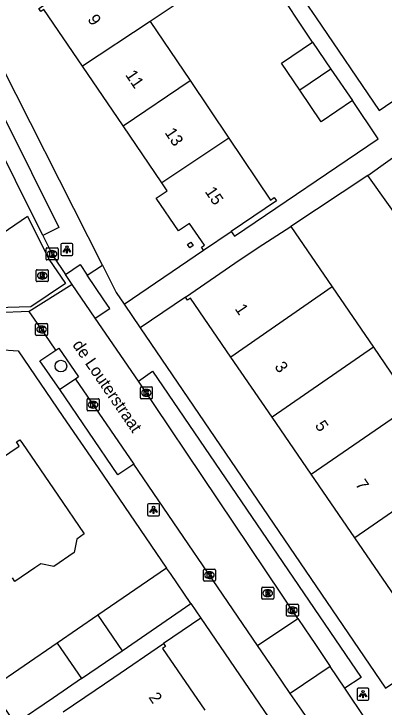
# Model space of a CAD drawing. Extents: x 157466 to 158888, y 383063 to 384677.
# Drawn here: x 158125.8 to 158156.7, y 383401 to 383459 of the extents above; entities that cross this region are included whole.
import ezdxf

# ---------------------------------------------------------------- set-up
doc = ezdxf.new("R2010")
doc.units = 0
for name, color, linetype in [('IMGEO_Boom', 7, 'Continuous'), ('IMGEO_Kolk', 7, 'Continuous'), ('IMGEO_Lichtpunt', 7, 'Continuous'), ('IMGEO_Openbare_ruimte_label', 7, 'Continuous'), ('IMGEO_Pand', 7, 'Continuous'), ('IMGEO_Pand_nummerreeks', 7, 'Continuous'), ('IMGEO_Parkeervlak_open', 7, 'Continuous'), ('IMGEO_Rijbaan_lokaal_open', 7, 'Continuous'), ('IMGEO_Rioolput', 7, 'Continuous'), ('IMGEO_Voetpad_open', 7, 'Continuous')]:
    doc.layers.add(name, color=color, linetype=linetype)

msp = doc.modelspace()

# ---------------------------------------------------------------- linework, layer by layer
at = {"layer": 'IMGEO_Boom'}
msp.add_circle((158129.774, 383429.53), 0.489, dxfattribs=at)
at = {"layer": 'IMGEO_Kolk'}
for p, q in [((158128.531, 383438.475), (158128.531, 383439.327)), ((158128.606, 383439.401), (158129.458, 383439.401)), ((158129.019, 383439.181), (158129.044, 383439.181)), ((158129.532, 383439.327), (158129.532, 383438.475)), ((158129.458, 383438.401), (158128.606, 383438.401)), ((158129.042, 383438.621), (158129.017, 383438.621)), ((158127.661, 383432.17), (158127.661, 383433.022)), ((158127.736, 383433.096), (158128.588, 383433.096)), ((158128.149, 383432.876), (158128.174, 383432.876)), ((158128.662, 383433.022), (158128.662, 383432.17)), ((158128.588, 383432.096), (158127.736, 383432.096)), ((158128.172, 383432.316), (158128.147, 383432.316)), ((158136.4, 383426.877), (158136.4, 383427.729)), ((158136.475, 383427.803), (158137.327, 383427.803)), ((158136.888, 383427.583), (158136.913, 383427.583)), ((158137.401, 383427.729), (158137.401, 383426.877)), ((158132.026, 383426.809), (158132.878, 383426.809)), ((158137.327, 383426.803), (158136.475, 383426.803)), ((158136.911, 383427.023), (158136.886, 383427.023)), ((158131.951, 383425.883), (158131.951, 383426.735)), ((158132.439, 383426.589), (158132.464, 383426.589)), ((158132.952, 383426.735), (158132.952, 383425.883)), ((158132.878, 383425.809), (158132.026, 383425.809)), ((158132.462, 383426.029), (158132.437, 383426.029)), ((158141.668, 383411.648), (158141.668, 383412.5)), ((158141.743, 383412.574), (158142.595, 383412.574)), ((158142.156, 383412.354), (158142.181, 383412.354)), ((158142.669, 383412.5), (158142.669, 383411.648)), ((158142.179, 383411.794), (158142.154, 383411.794)), ((158142.595, 383411.574), (158141.743, 383411.574)), ((158148.598, 383408.71), (158148.598, 383409.562)), ((158148.673, 383409.636), (158149.525, 383409.636)), ((158149.086, 383409.416), (158149.111, 383409.416)), ((158149.599, 383409.562), (158149.599, 383408.71)), ((158149.109, 383408.856), (158149.084, 383408.856)), ((158149.525, 383408.636), (158148.673, 383408.636))]:
    msp.add_line(p, q, dxfattribs=at)
for points in [[(158128.531, 383438.475), (158128.531, 383439.327)], [(158128.606, 383439.401), (158129.458, 383439.401)], [(158128.852, 383439.101), (158128.975, 383439.101), (158128.975, 383438.95), (158129.105, 383439.101), (158129.269, 383439.101), (158129.123, 383438.95), (158129.276, 383438.701), (158129.124, 383438.701), (158129.039, 383438.865), (158128.975, 383438.798), (158128.975, 383438.701), (158128.852, 383438.701), (158128.852, 383439.101)], [(158129.532, 383439.327), (158129.532, 383438.475)], [(158129.458, 383438.401), (158128.606, 383438.401)], [(158127.661, 383432.17), (158127.661, 383433.022)], [(158127.736, 383433.096), (158128.588, 383433.096)], [(158127.982, 383432.796), (158128.105, 383432.796), (158128.105, 383432.645), (158128.235, 383432.796), (158128.399, 383432.796), (158128.253, 383432.645), (158128.406, 383432.396), (158128.254, 383432.396), (158128.169, 383432.56), (158128.105, 383432.493), (158128.105, 383432.396), (158127.982, 383432.396), (158127.982, 383432.796)], [(158128.662, 383433.022), (158128.662, 383432.17)], [(158128.588, 383432.096), (158127.736, 383432.096)], [(158136.4, 383426.877), (158136.4, 383427.729)], [(158136.475, 383427.803), (158137.327, 383427.803)], [(158136.721, 383427.503), (158136.844, 383427.503), (158136.844, 383427.352), (158136.974, 383427.503), (158137.138, 383427.503), (158136.992, 383427.352), (158137.145, 383427.103), (158136.993, 383427.103), (158136.908, 383427.267), (158136.844, 383427.2), (158136.844, 383427.103), (158136.721, 383427.103), (158136.721, 383427.503)], [(158137.401, 383427.729), (158137.401, 383426.877)], [(158132.026, 383426.809), (158132.878, 383426.809)], [(158137.327, 383426.803), (158136.475, 383426.803)], [(158131.951, 383425.883), (158131.951, 383426.735)], [(158132.272, 383426.509), (158132.395, 383426.509), (158132.395, 383426.358), (158132.525, 383426.509), (158132.689, 383426.509), (158132.543, 383426.358), (158132.696, 383426.109), (158132.544, 383426.109), (158132.459, 383426.273), (158132.395, 383426.206), (158132.395, 383426.109), (158132.272, 383426.109), (158132.272, 383426.509)], [(158132.952, 383426.735), (158132.952, 383425.883)], [(158132.878, 383425.809), (158132.026, 383425.809)], [(158141.668, 383411.648), (158141.668, 383412.5)], [(158141.743, 383412.574), (158142.595, 383412.574)], [(158141.989, 383412.274), (158142.112, 383412.274), (158142.112, 383412.123), (158142.242, 383412.274), (158142.406, 383412.274), (158142.26, 383412.123), (158142.413, 383411.874), (158142.261, 383411.874), (158142.176, 383412.038), (158142.112, 383411.971), (158142.112, 383411.874), (158141.989, 383411.874), (158141.989, 383412.274)], [(158142.669, 383412.5), (158142.669, 383411.648)], [(158142.595, 383411.574), (158141.743, 383411.574)], [(158148.598, 383408.71), (158148.598, 383409.562)], [(158148.673, 383409.636), (158149.525, 383409.636)], [(158149.599, 383409.562), (158149.599, 383408.71)], [(158148.919, 383409.336), (158149.042, 383409.336), (158149.042, 383409.185), (158149.172, 383409.336), (158149.336, 383409.336), (158149.19, 383409.185), (158149.343, 383408.936), (158149.191, 383408.936), (158149.106, 383409.1), (158149.042, 383409.033), (158149.042, 383408.936), (158148.919, 383408.936), (158148.919, 383409.336)], [(158149.525, 383408.636), (158148.673, 383408.636)]]:
    msp.add_lwpolyline(points, dxfattribs=at)
for centre, start, end in [((158128.608, 383439.325), 91.55205, 178.44795), ((158128.608, 383439.325), 91.55205, 178.44795), ((158129.456, 383439.325), 1.55205, 88.44795), ((158129.456, 383439.325), 1.55205, 88.44795), ((158128.608, 383438.477), 181.55205, 268.44795), ((158128.608, 383438.477), 181.55205, 268.44795), ((158129.456, 383438.477), 271.55205, 358.44795), ((158129.456, 383438.477), 271.55205, 358.44795), ((158127.738, 383433.02), 91.55205, 178.44795), ((158127.738, 383433.02), 91.55205, 178.44795), ((158128.586, 383433.02), 1.55205, 88.44795), ((158128.586, 383433.02), 1.55205, 88.44795), ((158127.738, 383432.172), 181.55205, 268.44795), ((158127.738, 383432.172), 181.55205, 268.44795), ((158128.586, 383432.172), 271.55205, 358.44795), ((158128.586, 383432.172), 271.55205, 358.44795), ((158136.477, 383427.727), 91.55205, 178.44795), ((158136.477, 383427.727), 91.55205, 178.44795), ((158137.325, 383427.727), 1.55205, 88.44795), ((158137.325, 383427.727), 1.55205, 88.44795), ((158132.028, 383426.733), 91.55205, 178.44795), ((158132.028, 383426.733), 91.55205, 178.44795), ((158132.876, 383426.733), 1.55205, 88.44795), ((158132.876, 383426.733), 1.55205, 88.44795), ((158136.477, 383426.879), 181.55205, 268.44795), ((158136.477, 383426.879), 181.55205, 268.44795), ((158137.325, 383426.879), 271.55205, 358.44795), ((158137.325, 383426.879), 271.55205, 358.44795), ((158132.028, 383425.885), 181.55205, 268.44795), ((158132.028, 383425.885), 181.55205, 268.44795), ((158132.876, 383425.885), 271.55205, 358.44795), ((158132.876, 383425.885), 271.55205, 358.44795), ((158141.745, 383412.498), 91.55205, 178.44795), ((158141.745, 383412.498), 91.55205, 178.44795), ((158142.593, 383412.498), 1.55205, 88.44795), ((158142.593, 383412.498), 1.55205, 88.44795), ((158141.745, 383411.65), 181.55205, 268.44795), ((158141.745, 383411.65), 181.55205, 268.44795), ((158142.593, 383411.65), 271.55205, 358.44795), ((158142.593, 383411.65), 271.55205, 358.44795), ((158148.675, 383409.56), 91.55205, 178.44795), ((158148.675, 383409.56), 91.55205, 178.44795), ((158149.523, 383409.56), 1.55205, 88.44795), ((158149.523, 383409.56), 1.55205, 88.44795), ((158148.675, 383408.712), 181.55205, 268.44795), ((158148.675, 383408.712), 181.55205, 268.44795), ((158149.523, 383408.712), 271.55205, 358.44795), ((158149.523, 383408.712), 271.55205, 358.44795)]:
    msp.add_arc(centre, 0.0765, start, end, dxfattribs=at)
for centre, major_axis, ratio, start_param, end_param in [((158129.018, 383438.901), (-0.387, 0.002), 0.722429, 4.712389, 7.853982), ((158129.043, 383438.901), (-0.39, 0.002), 0.717154, 1.570796, 4.712389), ((158128.148, 383432.596), (-0.387, 0.002), 0.722429, 4.712389, 7.853982), ((158128.173, 383432.596), (-0.39, 0.002), 0.717154, 1.570796, 4.712389), ((158136.887, 383427.303), (-0.387, 0.002), 0.722429, 4.712389, 7.853982), ((158136.912, 383427.303), (-0.39, 0.002), 0.717154, 1.570796, 4.712389), ((158132.438, 383426.309), (-0.387, 0.002), 0.722429, 4.712389, 7.853982), ((158132.463, 383426.309), (-0.39, 0.002), 0.717154, 1.570796, 4.712389), ((158142.155, 383412.074), (-0.387, 0.002), 0.722429, 4.712389, 7.853982), ((158142.18, 383412.074), (-0.39, 0.002), 0.717154, 1.570796, 4.712389), ((158149.085, 383409.136), (-0.387, 0.002), 0.722429, 4.712389, 7.853982), ((158149.11, 383409.136), (-0.39, 0.002), 0.717154, 1.570796, 4.712389)]:
    msp.add_ellipse(centre, major_axis=major_axis, ratio=ratio, start_param=start_param, end_param=end_param, dxfattribs=at)
at = {"layer": 'IMGEO_Lichtpunt'}
for p, q in [((158129.77, 383439.681), (158129.77, 383438.874)), ((158129.77, 383439.681), (158129.77, 383438.874)), ((158130.672, 383439.776), (158129.864, 383439.776)), ((158130.672, 383439.776), (158129.864, 383439.776)), ((158130.766, 383438.874), (158130.766, 383439.681)), ((158130.766, 383438.874), (158130.766, 383439.681)), ((158129.864, 383438.78), (158130.672, 383438.78)), ((158129.864, 383438.78), (158130.672, 383438.78)), ((158137.001, 383417.937), (158137.001, 383417.13)), ((158137.001, 383417.937), (158137.001, 383417.13)), ((158137.903, 383418.032), (158137.095, 383418.032)), ((158137.903, 383418.032), (158137.095, 383418.032)), ((158137.997, 383417.13), (158137.997, 383417.937)), ((158137.997, 383417.13), (158137.997, 383417.937)), ((158137.095, 383417.036), (158137.903, 383417.036)), ((158137.095, 383417.036), (158137.903, 383417.036)), ((158154.484, 383402.526), (158154.484, 383401.719)), ((158154.484, 383402.526), (158154.484, 383401.719)), ((158155.386, 383402.621), (158154.578, 383402.621)), ((158155.386, 383402.621), (158154.578, 383402.621)), ((158155.48, 383401.719), (158155.48, 383402.526)), ((158155.48, 383401.719), (158155.48, 383402.526)), ((158154.578, 383401.625), (158155.386, 383401.625)), ((158154.578, 383401.625), (158155.386, 383401.625))]:
    msp.add_line(p, q, dxfattribs=at)
for points in [[(158130.144, 383439.345), (158130.183, 383439.317), (158129.995, 383439.055), (158129.957, 383439.082), (158130.144, 383439.345)], [(158130.246, 383439.297), (158130.293, 383439.297), (158130.293, 383438.975), (158130.246, 383438.975), (158130.246, 383439.297)], [(158130.356, 383439.317), (158130.394, 383439.344), (158130.581, 383439.082), (158130.542, 383439.054), (158130.356, 383439.317)], [(158137.375, 383417.601), (158137.414, 383417.573), (158137.226, 383417.311), (158137.188, 383417.338), (158137.375, 383417.601)], [(158137.477, 383417.553), (158137.524, 383417.553), (158137.524, 383417.231), (158137.477, 383417.231), (158137.477, 383417.553)], [(158137.587, 383417.573), (158137.625, 383417.6), (158137.812, 383417.338), (158137.773, 383417.31), (158137.587, 383417.573)], [(158154.858, 383402.19), (158154.897, 383402.162), (158154.709, 383401.9), (158154.671, 383401.927), (158154.858, 383402.19)], [(158154.96, 383402.142), (158155.007, 383402.142), (158155.007, 383401.82), (158154.96, 383401.82), (158154.96, 383402.142)], [(158155.07, 383402.162), (158155.108, 383402.189), (158155.295, 383401.927), (158155.256, 383401.899), (158155.07, 383402.162)]]:
    msp.add_lwpolyline(points, dxfattribs=at)
for centre in [(158130.269, 383439.479), (158137.5, 383417.735), (158154.983, 383402.324)]:
    msp.add_circle(centre, 0.0994, dxfattribs=at)
for centre, start, end in [((158129.864, 383439.681), 90, 180), ((158129.864, 383439.681), 90, 180), ((158130.672, 383439.681), 0, 90), ((158130.672, 383439.681), 0, 90), ((158129.864, 383438.874), 180, 270), ((158129.864, 383438.874), 180, 270), ((158130.672, 383438.874), 270, 0), ((158130.672, 383438.874), 270, 360), ((158137.095, 383417.937), 90, 180), ((158137.095, 383417.937), 90, 180), ((158137.903, 383417.937), 0, 90), ((158137.903, 383417.937), 0, 90), ((158137.095, 383417.13), 180, 270), ((158137.095, 383417.13), 180, 270), ((158137.903, 383417.13), 270, 0), ((158137.903, 383417.13), 270, 360), ((158154.578, 383402.526), 90, 180), ((158154.578, 383402.526), 90, 180), ((158155.386, 383402.526), 0, 90), ((158155.386, 383402.526), 0, 90), ((158154.578, 383401.719), 180, 270), ((158154.578, 383401.719), 180, 270), ((158155.386, 383401.719), 270, 0), ((158155.386, 383401.719), 270, 360)]:
    msp.add_arc(centre, 0.0946, start, end, dxfattribs=at)
at = {"layer": 'IMGEO_Pand'}
for points in [[(158131.56, 383454.6), (158128.353, 383459.313), (158128.105, 383459.145), (158127.937, 383459.394), (158130.809, 383461.323), (158129.131, 383463.822), (158128.866, 383463.643), (158128.71, 383463.876), (158134.728, 383467.918), (158134.896, 383467.669), (158134.63, 383467.49), (158136.302, 383465), (158136.884, 383465.39), (158137.051, 383465.141), (158136.769, 383464.951), (158139.974, 383460.178), (158137.226, 383458.331)], [(158137.226, 383458.331), (158131.56, 383454.6)], [(158137.226, 383458.331), (158140.55, 383453.383)], [(158149.706, 383452.588), (158148.178, 383454.839), (158150.774, 383456.601)], [(158150.774, 383456.601), (158152.307, 383454.342)], [(158134.956, 383449.611), (158131.56, 383454.6)], [(158152.307, 383454.342), (158149.706, 383452.588)], [(158152.307, 383454.342), (158154.095, 383451.707)], [(158134.956, 383449.611), (158140.55, 383453.383)], [(158140.55, 383453.383), (158143.772, 383448.586)], [(158154.095, 383451.707), (158151.499, 383449.946), (158149.706, 383452.588)], [(158138.207, 383444.833), (158134.956, 383449.611)], [(158143.772, 383448.586), (158138.207, 383444.833)], [(158143.772, 383448.586), (158147.251, 383443.408), (158147.557, 383443.614), (158147.751, 383443.325), (158143.984, 383440.774)], [(158155.371, 383445.461), (158158.536, 383447.706), (158161.848, 383443.037)], [(158161.848, 383443.037), (158158.682, 383440.792), (158155.371, 383445.461)], [(158141.673, 383439.208), (158141.504, 383439.456), (158141.752, 383439.624), (158140.509, 383441.451), (158139.584, 383440.821), (158137.727, 383443.55), (158138.652, 383444.18), (158138.207, 383444.833)], [(158140.163, 383435.297), (158144.29, 383438.121), (158146.221, 383439.442), (158148.952, 383441.189)], [(158141.673, 383439.208), (158143.984, 383440.774)], [(158148.952, 383441.189), (158152.406, 383436.142)], [(158140.613, 383439.877), (158140.799, 383439.604), (158140.526, 383439.419), (158140.34, 383439.692), (158140.613, 383439.877)], [(158152.406, 383436.142), (158143.953, 383430.293)], [(158152.406, 383436.142), (158155.848, 383431.113)], [(158143.953, 383430.293), (158140.579, 383435.218), (158140.332, 383435.049), (158140.163, 383435.297)], [(158155.848, 383431.113), (158147.398, 383425.266)], [(158155.848, 383431.113), (158159.117, 383426.337)], [(158147.398, 383425.266), (158143.953, 383430.293)], [(158150.669, 383420.492), (158159.117, 383426.337)], [(158150.669, 383420.492), (158147.398, 383425.266)], [(158120.558, 383419.33), (158120.73, 383419.448), (158120.899, 383419.2), (158126.293, 383422.837), (158126.061, 383423.203), (158126.339, 383423.378), (158126.561, 383423.054), (158129.502, 383418.76), (158131.723, 383415.517), (158131.088, 383415.082), (158130.881, 383413.97), (158129.182, 383412.806), (158128.086, 383413.027), (158127.598, 383412.693), (158125.931, 383411.551), (158125.736, 383411.833)], [(158162.744, 383421.038), (158154.298, 383415.194)], [(158154.298, 383415.194), (158150.669, 383420.492)], [(158157.635, 383410.324), (158154.298, 383415.194)], [(158138.593, 383412.664), (158132.851, 383408.73)], [(158140.622, 383409.691), (158138.91, 383412.2), (158138.593, 383412.664)], [(158134.885, 383405.761), (158140.622, 383409.691)], [(158132.851, 383408.73), (158129.45, 383406.401)], [(158132.851, 383408.73), (158134.885, 383405.761)], [(158129.45, 383406.401), (158123.925, 383402.615), (158125.959, 383399.647)], [(158129.45, 383406.401), (158129.768, 383405.938), (158131.489, 383403.435)], [(158129.955, 383400.641), (158132.635, 383402.469), (158134.193, 383403.532), (158138.323, 383406.349)], [(158138.323, 383406.349), (158138.492, 383406.101), (158138.244, 383405.931), (158141.769, 383400.782)], [(158131.489, 383403.435), (158134.885, 383405.761)], [(158131.489, 383403.435), (158129.143, 383401.828), (158125.959, 383399.647)]]:
    msp.add_lwpolyline(points, dxfattribs=at)
at = {"layer": 'IMGEO_Parkeervlak_open'}
msp.add_lwpolyline([(158130.981, 383428.451), (158129.67, 383427.57)], dxfattribs=at)
at = {"layer": 'IMGEO_Rijbaan_lokaal_open'}
for points in [[(158128.266, 383440.429), (158121.392, 383454.232)], [(158126.997, 383442.045), (158128.774, 383438.458), (158130.142, 383436.434), (158127.258, 383434.495), (158124.342, 383434.407), (158122.408, 383437.283), (158124.323, 383440.242), (158126.997, 383442.045)], [(158128.266, 383440.429), (158129.125, 383438.717), (158130.144, 383437.193)], [(158130.716, 383436.348), (158130.144, 383437.193)], [(158130.716, 383436.348), (158127.129, 383434.088)], [(158132.627, 383433.528), (158130.716, 383436.348)], [(158127.129, 383434.088), (158124.405, 383433.994)], [(158129.35, 383430.87), (158128.459, 383432.161), (158127.129, 383434.088)], [(158136.245, 383428.269), (158132.627, 383433.528)], [(158129.35, 383430.87), (158129.597, 383431.041), (158131.231, 383428.643), (158130.981, 383428.451)], [(158130.981, 383428.451), (158135.849, 383421.333)], [(158149.548, 383408.46), (158136.245, 383428.269)], [(158146.179, 383406.198), (158135.849, 383421.333)], [(158146.179, 383406.198), (158149.548, 383408.46)], [(158149.548, 383408.46), (158150.604, 383406.887), (158150.963, 383406.353), (158152.252, 383404.434)], [(158148.913, 383402.192), (158147.627, 383404.077), (158147.261, 383404.613), (158146.179, 383406.198)], [(158152.252, 383404.434), (158148.913, 383402.192)], [(158153.46, 383402.634), (158152.252, 383404.434)], [(158158.734, 383394.78), (158153.46, 383402.634)], [(158158.182, 383388.686), (158149.868, 383400.793), (158148.913, 383402.192)]]:
    msp.add_lwpolyline(points, dxfattribs=at)
at = {"layer": 'IMGEO_Rioolput'}
for p, q in [((158127.715, 383436.661), (158127.715, 383437.513)), ((158127.79, 383437.587), (158128.642, 383437.587)), ((158128.203, 383437.367), (158128.228, 383437.367)), ((158128.716, 383437.513), (158128.716, 383436.661)), ((158128.226, 383436.807), (158128.201, 383436.807)), ((158128.642, 383436.587), (158127.79, 383436.587)), ((158146.528, 383410.135), (158146.528, 383410.987)), ((158146.603, 383411.061), (158147.455, 383411.061)), ((158147.016, 383410.841), (158147.041, 383410.841)), ((158147.529, 383410.987), (158147.529, 383410.135)), ((158147.455, 383410.061), (158146.603, 383410.061)), ((158147.039, 383410.281), (158147.014, 383410.281))]:
    msp.add_line(p, q, dxfattribs=at)
for points in [[(158127.715, 383436.661), (158127.715, 383437.513)], [(158127.79, 383437.587), (158128.642, 383437.587)], [(158128.304, 383437.285), (158128.052, 383437.287), (158128.052, 383436.887)], [(158128.23, 383437.206), (158128.176, 383437.206), (158128.176, 383437.125)], [(158128.716, 383437.513), (158128.716, 383436.661)], [(158128.052, 383436.887), (158128.176, 383436.887), (158128.176, 383437.049), (158128.187, 383437.049)], [(158128.176, 383437.125), (158128.228, 383437.125)], [(158128.234, 383437.02), (158128.305, 383436.887), (158128.445, 383436.887), (158128.38, 383437.013)], [(158128.642, 383436.587), (158127.79, 383436.587)], [(158146.528, 383410.135), (158146.528, 383410.987)], [(158146.603, 383411.061), (158147.455, 383411.061)], [(158147.117, 383410.759), (158146.865, 383410.761), (158146.865, 383410.361)], [(158147.043, 383410.68), (158146.989, 383410.68), (158146.989, 383410.599)], [(158146.989, 383410.599), (158147.041, 383410.599)], [(158147.529, 383410.987), (158147.529, 383410.135)], [(158147.455, 383410.061), (158146.603, 383410.061)], [(158146.865, 383410.361), (158146.989, 383410.361), (158146.989, 383410.523), (158147, 383410.523)], [(158147.047, 383410.494), (158147.118, 383410.361), (158147.258, 383410.361), (158147.193, 383410.487)]]:
    msp.add_lwpolyline(points, dxfattribs=at)
for centre, radius, start, end in [((158127.792, 383437.511), 0.0765, 91.55205, 178.44795), ((158127.792, 383437.511), 0.0765, 91.55205, 178.44795), ((158128.236, 383437.11), 0.0964, 77.00612, 93.18647), ((158128.25, 383437.167), 0.0378, 276.66336, 79.67722), ((158128.303, 383437.175), 0.109, 350.36119, 89.41601), ((158128.64, 383437.511), 0.0765, 1.55205, 88.44795), ((158128.64, 383437.511), 0.0765, 1.55205, 88.44795), ((158127.792, 383436.663), 0.0765, 181.55205, 268.44795), ((158127.792, 383436.663), 0.0765, 181.55205, 268.44795), ((158128.186, 383436.996), 0.0533, 26.02933, 88.69889), ((158128.212, 383437.314), 0.19, 274.7715, 282.96867), ((158128.301, 383437.175), 0.112, 277.58423, 350.98172), ((158128.285, 383436.96), 0.108, 29.51342, 73.79051), ((158128.64, 383436.663), 0.0765, 271.55205, 358.44795), ((158128.64, 383436.663), 0.0765, 271.55205, 358.44795), ((158146.605, 383410.985), 0.0765, 91.55205, 178.44795), ((158146.605, 383410.985), 0.0765, 91.55205, 178.44795), ((158147.025, 383410.788), 0.19, 274.7715, 282.96867), ((158147.049, 383410.584), 0.0964, 77.00612, 93.18647), ((158147.063, 383410.641), 0.0378, 276.66336, 79.67722), ((158147.116, 383410.649), 0.109, 350.36119, 89.41601), ((158147.114, 383410.649), 0.112, 277.58423, 350.98172), ((158147.098, 383410.434), 0.108, 29.51342, 73.79051), ((158147.453, 383410.985), 0.0765, 1.55205, 88.44795), ((158147.453, 383410.985), 0.0765, 1.55205, 88.44795), ((158146.605, 383410.137), 0.0765, 181.55205, 268.44795), ((158146.605, 383410.137), 0.0765, 181.55205, 268.44795), ((158146.999, 383410.47), 0.0533, 26.02933, 88.69889), ((158147.453, 383410.137), 0.0765, 271.55205, 358.44795), ((158147.453, 383410.137), 0.0765, 271.55205, 358.44795)]:
    msp.add_arc(centre, radius, start, end, dxfattribs=at)
for centre, major_axis, ratio, start_param, end_param in [((158128.202, 383437.087), (-0.387, 0.002), 0.722429, 4.712389, 7.853982), ((158128.227, 383437.087), (-0.39, 0.002), 0.717154, 1.570796, 4.712389), ((158147.015, 383410.561), (-0.387, 0.002), 0.722429, 4.712389, 7.853982), ((158147.04, 383410.561), (-0.39, 0.002), 0.717154, 1.570796, 4.712389)]:
    msp.add_ellipse(centre, major_axis=major_axis, ratio=ratio, start_param=start_param, end_param=end_param, dxfattribs=at)
at = {"layer": 'IMGEO_Voetpad_open'}
for points in [[(158133.23, 383437.953), (158123.627, 383456.958), (158122.93, 383458.939), (158124.256, 383461.978), (158139.941, 383472.663)], [(158150.774, 383456.601), (158147.507, 383461.514)], [(158149.242, 383461.318), (158151.076, 383458.618), (158156.336, 383450.872), (158159.135, 383452.796)], [(158121.392, 383454.232), (158122.732, 383454.885), (158129.609, 383441.098), (158128.266, 383440.429)], [(158143.984, 383440.774), (158144.252, 383440.377), (158156.256, 383448.523), (158154.095, 383451.707)], [(158155.371, 383445.461), (158148.952, 383441.189)], [(158135.037, 383434.712), (158141.673, 383439.208)], [(158130.144, 383437.193), (158131.371, 383438.015), (158131.969, 383437.132)], [(158131.969, 383437.132), (158133.23, 383437.953)], [(158133.23, 383437.953), (158134.378, 383435.682), (158135.037, 383434.712)], [(158132.627, 383433.528), (158133.851, 383434.353), (158133.361, 383435.077), (158131.969, 383437.132)], [(158140.163, 383435.297), (158136.393, 383432.718)], [(158135.037, 383434.712), (158136.393, 383432.718)], [(158136.393, 383432.718), (158156.85, 383402.629), (158158.091, 383403.465)], [(158124.53, 383430.909), (158126.204, 383430.819), (158129.946, 383425.336), (158132.879, 383421.037), (158138.593, 383412.664)], [(158129.67, 383427.57), (158128.021, 383429.963), (158129.35, 383430.87)], [(158136.245, 383428.269), (158137.403, 383429.123), (158154.82, 383403.529), (158153.46, 383402.634)], [(158135.849, 383421.333), (158134.523, 383420.449), (158129.67, 383427.57)], [(158140.622, 383409.691), (158141.448, 383408.481)], [(158141.448, 383408.481), (158138.323, 383406.349)], [(158141.448, 383408.481), (158149.935, 383396.043)]]:
    msp.add_lwpolyline(points, dxfattribs=at)

# ---------------------------------------------------------------- texts
at = {"layer": 'IMGEO_Openbare_ruimte_label'}
msp.add_text('de Louterstraat', height=1, rotation=304.40523, dxfattribs=at).set_placement((158130.693, 383431.307))
at = {"layer": 'IMGEO_Pand_nummerreeks'}
for s, rotation, p in [('9', 304.23655, (158131.956, 383458.497)), ('11', 304.23655, (158135.111, 383453.861)), ('13', 304.23655, (158138.397, 383449.033)), ('15', 304.23402, (158141.747, 383444.112)), ('1', 304.41672, (158144.252, 383434.317)), ('3', 304.41672, (158147.558, 383429.491)), ('5', 304.41672, (158150.928, 383424.572)), ('7', 304.41672, (158154.299, 383419.653)), ('2', 304.39507, (158137.052, 383401.866))]:
    msp.add_text(s, height=1, rotation=rotation, dxfattribs=at).set_placement(p)

doc.saveas('drawing.dxf')
